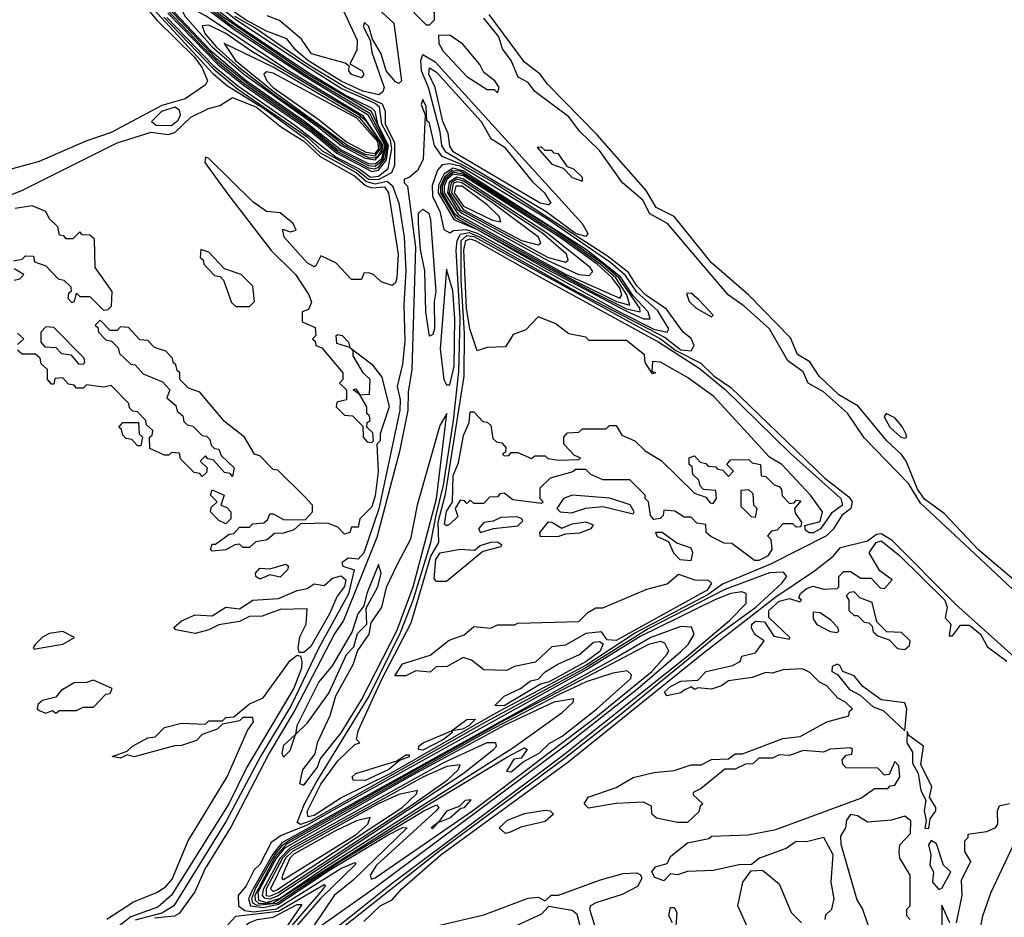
# Model space of a CAD drawing. Extents: x 2737310 to 2869991, y 870230 to 1012730.
# Tile 319 of 479: x 2790958 to 2793858, y 964621 to 967265. Entities that reach past the tile are written whole.
import ezdxf

# ---------------------------------------------------------------- set-up
doc = ezdxf.new("R2010")
doc.units = 0

msp = doc.modelspace()

# ---------------------------------------------------------------- linework, layer by layer
at = {"layer": '0CON02XD'}
for points in [[(2792004.1, 966825.9), (2792015, 966830.6), (2792034, 966856), (2792041.2, 966895), (2791994.3, 966994.3), (2791804.8, 967105), (2791554.5, 967274.5), (2791449.9, 967359.9), (2791205, 967590), (2791197.5, 967585), (2791203.8, 967565), (2791265, 967459.7), (2791393.5, 967293.5), (2791495.8, 967185.8), (2791540.7, 967140.7), (2791618.6, 967078.6), (2791815, 966941.7), (2791895, 966875.8), (2791985, 966829), (2792004.1, 966825.9)], [(2792005, 966833.7), (2792027.5, 966852.5), (2792037.8, 966895), (2791988.7, 966988.7), (2791801.2, 967101.2), (2791573.5, 967253.5), (2791450.7, 967350.7), (2791324.2, 967465), (2791265, 967508), (2791255, 967512.5), (2791252.9, 967505), (2791272.7, 967465), (2791395, 967300), (2791533.7, 967153.7), (2791631.9, 967075), (2791815, 966947.8), (2791895, 966882.3), (2791985, 966835.8), (2792005, 966833.7)], [(2792005, 966840.5), (2792025, 966856.8), (2792034.4, 966895), (2791984.1, 966984.1), (2791797.4, 967097.4), (2791593, 967233), (2791365, 967407.1), (2791314.1, 967435.9), (2791345, 967378.1), (2791415.2, 967285), (2791519.5, 967175), (2791625, 967086.5), (2791796.5, 966966.5), (2791905, 966882.1), (2791985, 966841.8), (2792005, 966840.5)], [(2791257.8, 967387.8), (2791362.9, 967262.9), (2791472.5, 967155), (2791495, 967123.8), (2791511.2, 967085), (2791505, 967073.8), (2791445, 967032), (2791377.1, 967012.9), (2791227.1, 966932.9), (2791152.7, 966907.3), (2791015, 966847.5), (2790885, 966812.5)], [(2791991.5, 966801.5), (2792015, 966803.8), (2792043.3, 966826.7), (2792054.4, 966885), (2792050.4, 966910.4), (2792025, 966957.1), (2792017.8, 967007.8), (2792005, 967018.8), (2791905, 967063), (2791805.3, 967125), (2791594.8, 967265), (2791459.1, 967375)], [(2791882.5, 967355), (2791951.4, 967205), (2791950.8, 967175), (2791930, 967135), (2791966.7, 967115), (2791971.2, 967105), (2791965, 967094)], [(2792165, 967250), (2792180, 967265), (2792180, 967285), (2792165, 967310), (2792115, 967360), (2792091.7, 967358.3), (2792091.7, 967321.7), (2792118.3, 967298.3), (2792120, 967285), (2792155, 967250), (2792165, 967250)], [(2792015, 967296.7), (2792060, 967255), (2792082.5, 967085), (2792075, 967077.5), (2792065, 967082.5), (2792037.5, 967115), (2792022.5, 967165), (2791997.5, 967207.5), (2791986.2, 967245), (2791973, 967257), (2791970, 967245), (2791990, 967205), (2791995, 967170), (2792031.2, 967065), (2792027.3, 967052.7), (2792015.7, 967044.3), (2791968.8, 967055), (2791905, 967084.6), (2791806.9, 967145), (2791771.4, 967175), (2791745, 967208.8), (2791685, 967231.8), (2791623.5, 967265), (2791545, 967319.7)], [(2791339.6, 967309.6), (2791527.1, 967107.1), (2791570, 967070), (2791676.5, 967005), (2791795, 966918.6), (2791843.1, 966873.1), (2791949.2, 966815), (2791979, 966789), (2792005, 966781.7), (2792039.8, 966789.8), (2792056, 966776), (2792074.4, 966725), (2792090.5, 966625), (2792095.5, 966525), (2792089.4, 966425), (2792092.1, 966317.9), (2792085, 966250), (2792069.2, 966185), (2792078.9, 966145), (2792077.8, 966115), (2792035.6, 965915.6), (2792015.3, 965824.7), (2791971.4, 965695), (2791955, 965676.2), (2791925, 965679.2), (2791906.7, 965665), (2791910, 965655), (2791943.3, 965645), (2791926, 965574), (2791838.6, 965415), (2791757.3, 965245), (2791667.5, 965095), (2791566, 964904), (2791412, 964655), (2791376.7, 964633.3), (2791297.8, 964612.2)], [(2792005, 966852.8), (2792025, 966872.8), (2792028.1, 966895), (2791970.8, 966980.8), (2791752.5, 967112.5), (2791505, 967276.8), (2791455, 967304.2), (2791430, 967305), (2791445.6, 967275), (2791525, 967185.3), (2791618.6, 967105), (2791838.5, 966948.5), (2791905, 966894.5), (2791975, 966856.9), (2792005, 966852.8)], [(2791995, 966817.6), (2792015, 966822), (2792037.8, 966852.2), (2792044.6, 966895), (2792013.8, 966955), (2792004.8, 966994.8), (2791995, 967004.7), (2791915, 967044), (2791814.9, 967104.9), (2791595, 967251.3), (2791513.8, 967313.8)], [(2791382.3, 967272.3), (2791529.5, 967119.5), (2791600.7, 967060.7), (2791805, 966919.8), (2791848.6, 966878.6), (2791955, 966820.2), (2791985, 966795.2), (2792015, 966794.2)], [(2791391.6, 967271.6), (2791529.3, 967129.3), (2791600.5, 967070.5), (2791768.8, 966955), (2791889.9, 966859.9), (2791960, 966825), (2791991.5, 966801.5)], [(2791394.5, 967284.5), (2791542.5, 967132.5), (2791620.6, 967070.6), (2791815, 966935.5), (2791891.7, 966871.7), (2791995, 966817.6)], [(2792015, 966794.2), (2792054.3, 966815), (2792063.1, 966836.9), (2792062.6, 966902.6), (2792035, 966956.7), (2792035.7, 966995), (2792026, 967016), (2791917.5, 967065), (2791805, 967133.9), (2791651, 967241), (2791591.9, 967275)], [(2791965, 967094), (2791935, 967103.3), (2791927.5, 967115), (2791928.3, 967128.3), (2791917, 967137), (2791817.5, 967165), (2791788, 967208), (2791722.7, 967262.7), (2791686.4, 967276.4)], [(2794179.1, 965309.1), (2793756, 965706), (2793611.1, 965841.1), (2793575, 965898.8), (2793445, 966033.3), (2793395.7, 966105.7), (2793325, 966168.8), (2793280, 966195), (2793265, 966227.5), (2793220.3, 966260.3), (2793166, 966355), (2793091.3, 966421.3), (2793044.4, 966454.4), (2792866.2, 966665), (2792813.5, 966693.5), (2792793.4, 966733.4), (2792733.3, 966785), (2792665, 966880), (2792606.8, 966936.8), (2792575, 966979.2), (2792475, 967053.8), (2792455, 967080), (2792425.9, 967095.9), (2792405.8, 967145), (2792379.7, 967179.7), (2792369.1, 967215), (2792325, 967270)], [(2793885.6, 965615.6), (2793782.7, 965702.7), (2793680.5, 965810.5), (2793622.8, 965852.8), (2793602.3, 965882.3), (2793568.6, 965965), (2793555, 965984), (2793512, 966025), (2793426.9, 966126.9), (2793370.5, 966160.5), (2793312, 966215), (2793285, 966257.5), (2793248.8, 966278.8), (2793228.3, 966328.3), (2793105, 966454), (2792995, 966549.2), (2792885.4, 966685.4), (2792832.1, 966712.1), (2792802.4, 966762.4), (2792657.4, 966927.4), (2792512.5, 967075), (2792491.2, 967105), (2792445, 967140), (2792340.7, 967280.7)], [(2792005, 966858.6), (2792015, 966864.8), (2792025.1, 966885), (2792021.2, 966905), (2791979.2, 966965), (2791956.5, 966985), (2791641.9, 967171.9), (2791565, 967224.5), (2791515, 967249.2), (2791495, 967247.5), (2791502.9, 967225), (2791536.9, 967185), (2791603.8, 967125), (2791707.7, 967045), (2791848.1, 966948.1), (2791915, 966894.2), (2791985, 966859.1), (2792005, 966858.6)], [(2792365, 967050), (2792370, 967065), (2792357.5, 967085), (2792325, 967110), (2792313, 967133), (2792263, 967193), (2792225, 967220), (2792191.7, 967218.3), (2792192.5, 967195), (2792205, 967172.5), (2792275, 967097.5), (2792335, 967060), (2792355, 967060), (2792365, 967050)], [(2792005, 966864.3), (2792020.6, 966885), (2792017.3, 966905), (2791961.1, 966975), (2791705, 967125.3), (2791560, 967195), (2791593.8, 967145), (2791704.2, 967055), (2791924.7, 966895), (2791975, 966869), (2792005, 966864.3)], [(2792625, 966626.7), (2792595, 966635.4), (2792508.8, 966698.8), (2792212.5, 966875), (2792200.9, 966895), (2792196.4, 966935), (2792161.8, 967065), (2792140.9, 967115), (2792139.2, 967145), (2792145, 967162.5), (2792181.4, 967141.4), (2792614.2, 966665), (2792631.2, 966635), (2792625, 966626.7)], [(2792515, 966720), (2792491.2, 966725), (2792235, 966876.2), (2792225, 966892.5), (2792219.7, 966929.7), (2792204.4, 966965), (2792181.9, 967065), (2792162.5, 967105), (2792165, 967123.3), (2792185, 967110.8), (2792316.9, 966965), (2792345.6, 966915.6), (2792385, 966890.6), (2792467.9, 966787.9), (2792504, 966755), (2792522.5, 966725), (2792515, 966720)], [(2792005, 966871.2), (2792016, 966885), (2792012.3, 966905), (2791950.9, 966975), (2791705, 967107.8), (2791685, 967111.2), (2791676.7, 967105), (2791685.6, 967085), (2791704.7, 967065), (2791840.1, 966970.1), (2791920.9, 966905), (2791977.5, 966875), (2792005, 966871.2)], [(2790825, 966706), (2790966.8, 966763.2), (2791245, 966902.5), (2791345, 966933.8), (2791395, 966926.9), (2791415, 966932.9), (2791462.1, 966977.9), (2791514, 967004), (2791547.8, 967012.2), (2791585, 967035.8), (2791655, 967007.6), (2791728.6, 966948.6), (2791795, 966907.6), (2791842.5, 966862.5), (2791944.4, 966805), (2791976.7, 966776.7), (2791995, 966770.4), (2792032.7, 966772.7), (2792044.5, 966755), (2792072.9, 966575), (2792068.8, 966505), (2792065, 966490), (2792055, 966482.5), (2792023, 966493), (2792000, 966515), (2791985, 966520), (2791971.7, 966518.3), (2791965, 966500), (2791935, 966500), (2791888.8, 966548.8), (2791845, 966570), (2791830, 966540), (2791825, 966537.5), (2791805, 966548.8), (2791736.7, 966625), (2791731.7, 966648.3), (2791755, 966640), (2791772.5, 966645), (2791763.3, 966665), (2791725, 966696.7), (2791685, 966700), (2791645, 966728.8), (2791515, 966856.7), (2791505, 966860), (2791503.3, 966845), (2791571.2, 966751.2), (2791698.8, 966585), (2791770, 966515), (2791810, 966455), (2791817, 966433), (2791808.3, 966411.7), (2791790, 966405), (2791790, 966375), (2791828.3, 966358.3), (2791830, 966335), (2791820, 966325), (2791828.3, 966318.3), (2791830, 966305), (2791848.3, 966298.3), (2791910, 966225), (2791910, 966205), (2791900, 966195), (2791920, 966175), (2791920, 966145), (2791891.7, 966138.3), (2791890, 966125), (2791915, 966100), (2791938.3, 966098.3), (2791968.3, 966068.3), (2791970, 966035), (2791981.7, 966021.7), (2791995, 966020), (2792000, 966025), (2791998.3, 966048.3), (2791980, 966065), (2791981.7, 966078.3), (2791990, 966085), (2791988.3, 966098.3), (2791980, 966105), (2791980, 966125), (2791960, 966160), (2791940, 966175), (2791948.3, 966178.3), (2791960, 966160), (2791988.3, 966161.7), (2791990, 966205), (2791970, 966225), (2791940, 966275), (2791940, 966290), (2791930, 966300), (2791891.7, 966311.7), (2791890, 966335), (2791895, 966337.5), (2791907.5, 966335), (2791926.7, 966315), (2791930, 966300), (2791995, 966250), (2792025, 966212.5), (2792046.2, 966125), (2792020, 966045), (2792020, 966025), (2792010, 966015), (2792013.8, 965933.8), (2792005, 965862.5), (2791995, 965830), (2791960, 965795), (2791955, 965770), (2791935, 965770), (2791930, 965755), (2791915, 965750), (2791895, 965770), (2791865, 965782.5), (2791785, 965780), (2791765, 965762.5), (2791735, 965752.5), (2791708.3, 965751.7), (2791687, 965733), (2791653, 965727), (2791635, 965710), (2791615, 965710), (2791605, 965720), (2791591.7, 965718.3), (2791565, 965703.3), (2791525, 965700)], [(2791913.6, 964595), (2792191.2, 964815), (2792561.6, 965088.4), (2792729.3, 965220.7), (2793015, 965453.8), (2793125.6, 965535), (2793202.5, 965605), (2793217.5, 965625), (2793207.5, 965637.5), (2793165.8, 965635.8), (2793035, 965587.1), (2792809.2, 965470.8), (2792625, 965355.9), (2792320.8, 965190.8), (2791815.4, 964905), (2791784.6, 964894.6), (2791775, 964900), (2791796.4, 964955), (2791831.6, 965018.4), (2791987.1, 965272.9), (2792079.9, 965460.1), (2792116.8, 965555), (2792169.2, 965725), (2792184.3, 965805.7), (2792205.7, 965894.3), (2792235.8, 966084.2), (2792251.5, 966228.5), (2792254.7, 966385), (2792243.1, 966585), (2792245.9, 966615), (2792256.2, 966633.8), (2792281.9, 966638.1), (2792313.3, 966625), (2792582.7, 966472.7), (2792858.9, 966328.9), (2792905, 966293.1), (2792935, 966290), (2792944.2, 966305), (2792935.8, 966325.8), (2792912, 966345), (2792862.3, 966412.3), (2792800.6, 966455), (2792775, 966481.4), (2792750.5, 966520.5), (2792689, 966569), (2792348.3, 966788.3), (2792258.9, 966838.9), (2792202.6, 966862.6), (2792179.2, 966895), (2792165, 966960), (2792157.5, 966967.5), (2792155, 967010), (2792145, 967030), (2792140, 967015), (2792152.5, 966985), (2792146.4, 966853.6), (2792129.3, 966820.7), (2792105, 966800), (2792090, 966795), (2792090, 966785), (2792100, 966775), (2792123.3, 966595), (2792112.9, 966235), (2792101.7, 966168.3), (2792100.6, 966115), (2792076.8, 965993.2), (2792009.8, 965740.2), (2791911.4, 965495), (2791885, 965456.2), (2791768.5, 965231.5), (2791692.5, 965105), (2791581.3, 964888.7), (2791504.2, 964765), (2791474.2, 964695.8), (2791427.8, 964632.2), (2791414.1, 964624.1), (2791355, 964618.7)], [(2791405, 966953.1), (2791425, 966969.2), (2791431.9, 966985), (2791428.9, 966998.9), (2791415, 967007.9), (2791375.8, 966995), (2791346.7, 966965), (2791360, 966955), (2791405, 966953.1)], [(2792615, 966790), (2792615, 966800), (2792590, 966825), (2792571.7, 966831.7), (2792545, 966870), (2792531.7, 966871.7), (2792525, 966880), (2792505, 966880), (2792495, 966890), (2792481.7, 966888.3), (2792525, 966840), (2792558.3, 966828.3), (2792585, 966800), (2792615, 966790)], [(2792865, 966344.4), (2792869.2, 966355), (2792837.6, 966407.6), (2792775, 966462.2), (2792741.7, 966511.7), (2792699, 966549), (2792509.4, 966679.4), (2792255, 966834.1), (2792225, 966841), (2792202.1, 966837.9), (2792188.5, 966821.5), (2792173.1, 966776.9), (2792173.3, 966745), (2792195, 966700), (2792207, 966647), (2792225, 966637.5), (2792235.7, 966644.3), (2792272.8, 966647.2), (2792305, 966636), (2792724.7, 966404.7), (2792825, 966353.5), (2792865, 966344.4)], [(2792815, 966384.3), (2792809.2, 966405), (2792765, 966451.4), (2792727.7, 966507.7), (2792627.1, 966587.1), (2792265, 966818.8), (2792235, 966827.6), (2792208.4, 966811.6), (2792191.8, 966778.2), (2792190.3, 966755), (2792236.8, 966676.8), (2792305, 966646.8), (2792509.9, 966529.9), (2792745, 966406.3), (2792795, 966384.3), (2792815, 966384.3)], [(2792785, 966404.4), (2792784.4, 966415), (2792722.2, 966505), (2792675.6, 966545.6), (2792535.1, 966645.1), (2792255, 966818.8), (2792230.2, 966819.8), (2792208.6, 966801.4), (2792197, 966775), (2792196.8, 966755), (2792241.9, 966681.9), (2792645, 966463.5), (2792745, 966413.7), (2792785, 966404.4)], [(2792755, 966424.5), (2792745.7, 966455), (2792713.3, 966505), (2792667.8, 966545), (2792545, 966632.6), (2792265, 966809.4), (2792235, 966815.7), (2792212.4, 966797.6), (2792202.4, 966775), (2792202.4, 966755), (2792236.2, 966696.2), (2792252.1, 966682.1), (2792595, 966494.6), (2792715.6, 966435), (2792755, 966424.5)], [(2792725, 966444.6), (2792731.1, 966455), (2792725, 966474), (2792702.8, 966505), (2792658.3, 966545), (2792547.7, 966625), (2792265, 966804.9), (2792235, 966810), (2792216, 966794), (2792207.6, 966775), (2792207.6, 966755), (2792250, 966690), (2792567.2, 966515), (2792725, 966444.6)], [(2792635, 966512), (2792646.1, 966523.9), (2792637.5, 966535), (2792512.8, 966635), (2792265, 966795.1), (2792245, 966800.9), (2792223.2, 966786.8), (2792217.5, 966755), (2792245, 966708.4), (2792260, 966695), (2792515, 966554.8), (2792605, 966514.7), (2792635, 966512)], [(2792565, 966551.2), (2792573, 966557), (2792568, 966575), (2792498.8, 966635), (2792265, 966789.1), (2792245, 966795.1), (2792228.8, 966785), (2792222.8, 966755), (2792255, 966704.8), (2792514.4, 966565), (2792565, 966551.2)], [(2792485, 966602), (2792493, 966607), (2792486, 966625), (2792351.5, 966725), (2792259.6, 966785), (2792245, 966787.8), (2792235, 966782.2), (2792229.3, 966755), (2792265, 966705.2), (2792436, 966615), (2792485, 966602)], [(2792375, 966670), (2792370, 966685), (2792335, 966720), (2792260.6, 966775), (2792242.1, 966775), (2792238, 966755), (2792265, 966715.5), (2792350, 966675), (2792375, 966670)], [(2790940, 966555), (2790965, 966560), (2790975, 966570), (2790998.3, 966568.3), (2791001.7, 966551.7), (2791035, 966540), (2791071.7, 966501.7), (2791088.3, 966498.3), (2791108.3, 966478.3), (2791110, 966465), (2791101.7, 966458.3), (2791100, 966445), (2791111.7, 966431.7), (2791120, 966435), (2791125, 966460), (2791135, 966450), (2791165, 966450), (2791205, 966410), (2791218.3, 966411.7), (2791228.3, 966421.7), (2791230, 966465), (2791180, 966535), (2791178.3, 966618.3), (2791165, 966630), (2791141.7, 966631.7), (2791135, 966640), (2791115, 966620), (2791095, 966620), (2791088.3, 966628.3), (2791075, 966630), (2791070, 966655), (2791045, 966680), (2791035, 966700), (2790995, 966716.7), (2790945, 966708.8)], [(2792165, 966332.5), (2792154, 966405), (2792151.2, 966525), (2792138.3, 966588.3), (2792132.5, 966665), (2792132.5, 966695), (2792145, 966706.7), (2792163.3, 966695), (2792167.5, 966675), (2792184, 966465), (2792178.6, 966435), (2792179.2, 966355), (2792175, 966337.5), (2792165, 966332.5)], [(2791807.5, 964917.5), (2791805, 964932.5), (2791845, 965012.9), (2791895, 965082), (2791945, 965130), (2791960, 965135), (2791950, 965145), (2791955, 965170), (2792025, 965322.5), (2792111.1, 965488.9), (2792168.5, 965685), (2792192, 965725), (2792190.6, 965785), (2792212.1, 965867.9), (2792266.5, 966215), (2792268.3, 966341.7), (2792258.1, 966498.1), (2792258.2, 966615), (2792275, 966629.8), (2792295, 966626.7), (2792845.2, 966325.2), (2792890.6, 966290.6), (2792963.4, 966253.4), (2793002.7, 966215), (2793051.9, 966181.9), (2793329.2, 965915), (2793399.6, 965859.6), (2793409.2, 965845), (2793406, 965825), (2793378.8, 965805), (2793354.4, 965765.6), (2793334, 965745), (2793168.9, 965661.1), (2793027.8, 965602.2), (2792985, 965571.8), (2792771, 965459), (2792628, 965365), (2792358.5, 965221.5), (2792050.5, 965045), (2791906.3, 964973.7), (2791825, 964921.3), (2791807.5, 964917.5)], [(2793283.3, 965753.3), (2793271.7, 965761.7), (2793270, 965775), (2793315, 965787.5), (2793322.5, 965815), (2793286.7, 965865), (2793202, 965955), (2793166.1, 965976.1), (2793002, 966155), (2792925, 966210.8), (2792845, 966256.2), (2792821.7, 966258.3), (2792820, 966230), (2792830, 966225), (2792821.7, 966221.7), (2792800, 966255), (2792798.3, 966278.3), (2792745, 966320), (2792635, 966320), (2792625, 966330), (2792575, 966340), (2792535, 966370), (2792485, 966390), (2792448.3, 966351.7), (2792411.7, 966338.3), (2792388.3, 966301.7), (2792335, 966300), (2792305, 966290), (2792283.5, 966355), (2792274.1, 966415), (2792266.1, 966586.1), (2792272.1, 966615), (2792285, 966619.4), (2792298.9, 966615), (2792494.2, 966505), (2792840, 966315), (2792958.5, 966238.5), (2793035.7, 966175.7), (2793227.7, 965987.7), (2793375.7, 965855), (2793380.8, 965835), (2793348.8, 965811.2), (2793316.2, 965765), (2793295, 965754), (2793283.3, 965753.3)], [(2791635, 966420), (2791650, 966435), (2791645, 966480), (2791610, 966515), (2791561.7, 966531.7), (2791515, 966580), (2791491.7, 966588.3), (2791490, 966565), (2791498.3, 966558.3), (2791500, 966545), (2791531.7, 966511.7), (2791548.3, 966508.3), (2791558.3, 966498.3), (2791581.7, 966431.7), (2791595, 966420), (2791635, 966420)], [(2790941.7, 966498.3), (2790958.3, 966501.7), (2790970, 966515), (2790941.7, 966531.7)], [(2792225, 966190), (2792237.3, 966245), (2792239.4, 966385), (2792233.6, 966466.4), (2792215, 966530), (2792195.9, 966295.9), (2792207.5, 966205), (2792215, 966190), (2792225, 966190)], [(2792995, 966390), (2793000, 966395), (2792959.3, 966439.3), (2792935, 966460), (2792921.7, 966458.3), (2792930, 966435), (2792950, 966415), (2792995, 966390)], [(2791525, 965700), (2791520, 965705), (2791525, 965720), (2791535, 965720), (2791575, 965750), (2791588.3, 965751.7), (2791605, 965770), (2791635, 965770), (2791645, 965780), (2791677, 965783), (2791688.3, 965791.7), (2791695, 965810), (2791705, 965810), (2791735, 965792.5), (2791798.3, 965791.7), (2791820, 965815), (2791820, 965835), (2791798.3, 965858.3), (2791718.3, 965938.3), (2791705, 965940), (2791665, 965980), (2791650, 965985), (2791620, 966035), (2791561.7, 966081.7), (2791488.3, 966168.3), (2791455, 966180), (2791430, 966205), (2791430, 966225), (2791421.7, 966231.7), (2791418.3, 966248.3), (2791410, 966255), (2791408.3, 966268.3), (2791388.3, 966288.3), (2791355, 966300), (2791335, 966320), (2791311.7, 966321.7), (2791278.3, 966358.3), (2791255, 966360), (2791245, 966350), (2791225, 966350), (2791195, 966380), (2791180, 966365), (2791188.3, 966358.3), (2791190, 966345), (2791211.7, 966321.7), (2791228.3, 966318.3), (2791248.3, 966298.3), (2791251.7, 966281.7), (2791285, 966250), (2791298.3, 966248.3), (2791321.7, 966221.7), (2791378.3, 966198.3), (2791400, 966175), (2791391.7, 966151.7), (2791418.3, 966128.3), (2791421.7, 966111.7), (2791438.3, 966098.3), (2791441.7, 966081.7), (2791451.7, 966071.7), (2791468.3, 966068.3), (2791495, 966040), (2791508.3, 966038.3), (2791518.3, 966028.3), (2791521.7, 966011.7), (2791531.7, 966001.7), (2791545, 966000), (2791551.7, 965981.7), (2791590, 965945), (2791585, 965920), (2791578.3, 965928.3), (2791561.7, 965931.7), (2791528.3, 965968.3), (2791511.7, 965971.7), (2791505, 965980), (2791490, 965965), (2791510, 965945), (2791508.3, 965931.7), (2791495, 965920), (2791488.3, 965928.3), (2791471.7, 965931.7), (2791431.7, 965971.7), (2791428.3, 965988.3), (2791405, 965990), (2791397.5, 965982.5), (2791385, 965982.5), (2791341.7, 966001.7), (2791340, 966035), (2791348.3, 966041.7), (2791350, 966055), (2791331.7, 966071.7), (2791330, 966085), (2791305, 966110), (2791291.7, 966111.7), (2791281.7, 966121.7), (2791280, 966135), (2791227.5, 966187.5), (2791205, 966182.5), (2791155, 966190), (2791145, 966180), (2791125, 966180), (2791118.3, 966188.3), (2791101.7, 966191.7), (2791085, 966210), (2791061.7, 966208.3), (2791058.3, 966191.7), (2791051.7, 966191.7), (2791040, 966205), (2791040, 966235), (2791021.7, 966251.7), (2791018.3, 966268.3), (2791005, 966280), (2790965, 966280), (2790951.7, 966291.7)], [(2790951.7, 966308.3), (2790970, 966325), (2790951.7, 966341.7)], [(2791145, 966250), (2791150, 966255), (2791148.3, 966268.3), (2791058.3, 966358.3), (2791035, 966360), (2791020, 966345), (2791020, 966315), (2791031.7, 966301.7), (2791065, 966300), (2791081.7, 966281.7), (2791108.3, 966278.3), (2791131.7, 966251.7), (2791145, 966250)], [(2791795, 965010), (2791835, 965063.3), (2791843.3, 965086.7), (2791905, 965164.2), (2791965, 965261.4), (2792068.7, 965465), (2792117.2, 965595), (2792185, 965853.3), (2792216.2, 966105), (2792195, 966070), (2792128.6, 965835), (2792108.6, 965735), (2792069.7, 965660.3), (2792037.7, 965592.3), (2792023.8, 965535), (2791991.7, 965488.3), (2791986.2, 965455), (2791953, 965407), (2791938.8, 965365), (2791888, 965272), (2791871.2, 965215), (2791834, 965135), (2791827, 965103), (2791791.2, 965055), (2791782.5, 965015), (2791795, 965010)], [(2793122, 965672), (2793055, 965722.5), (2793033, 965723), (2792993, 965743), (2792980, 965755), (2792978.3, 965778.3), (2792951.7, 965781.7), (2792935, 965800), (2792915, 965800), (2792887, 965817), (2792855, 965820), (2792852.5, 965805), (2792843.9, 965796.1), (2792825, 965792.9), (2792816, 965805), (2792810, 965845), (2792800, 965855), (2792800, 965865), (2792755, 965910), (2792675, 965910), (2792640, 965925), (2792625, 965940), (2792595, 965940), (2792587, 965933), (2792520, 965915), (2792490, 965885), (2792490, 965855), (2792500, 965845), (2792495, 965840), (2792410.7, 965850.7), (2792385, 965870), (2792371.7, 965868.3), (2792365, 965860), (2792341.7, 965858.3), (2792325, 965840), (2792295, 965840), (2792285, 965850), (2792275, 965840), (2792268.3, 965848.3), (2792255, 965850), (2792240, 965825), (2792248.3, 965801.7), (2792225, 965778.8), (2792215, 965773.8), (2792209.3, 965779.3), (2792215, 965816.7), (2792232.5, 965845), (2792235, 965922.5), (2792250, 965960), (2792265, 966040), (2792281.7, 966078.3), (2792285, 966110), (2792295, 966110), (2792321.7, 966081.7), (2792335, 966080), (2792345, 966070), (2792351.7, 966031.7), (2792361.7, 966021.7), (2792378.3, 966018.3), (2792390, 966005), (2792388.3, 965991.7), (2792380, 965985), (2792385, 965980), (2792398.3, 965981.7), (2792405, 965990), (2792425, 965990), (2792465, 965972.5), (2792475, 965980), (2792505, 965980), (2792513, 965973), (2792545, 965967.5), (2792605, 965970), (2792610, 965975), (2792591.7, 965981.7), (2792560, 966015), (2792560, 966035), (2792571.7, 966048.3), (2792605, 966050), (2792615, 966060), (2792685, 966060), (2792695, 966070), (2792715, 966070), (2792731.7, 966041.7), (2792770, 966025), (2792800, 965995), (2792846.7, 965966.7), (2792945, 965870), (2792978.3, 965858.3), (2792991.7, 965841.7), (2793000, 965840), (2793010, 965855), (2793008.3, 965878.3), (2792971.7, 965881.7), (2792961.7, 965891.7), (2792958.3, 965908.3), (2792940, 965925), (2792938.3, 965948.3), (2792930, 965955), (2792930, 965975), (2792945, 965980), (2792961.7, 965961.7), (2792978.3, 965958.3), (2792985, 965950), (2793008.3, 965948.3), (2793011.7, 965941.7), (2793028.3, 965938.3), (2793045, 965920), (2793060, 965935), (2793040, 965955), (2793051.7, 965968.3), (2793105, 965970), (2793115, 965960), (2793140, 965955), (2793141.7, 965921.7), (2793155, 965920), (2793180, 965895), (2793195, 965890), (2793201.7, 965881.7), (2793203, 965863), (2793225, 965840), (2793238.3, 965841.7), (2793245, 965850), (2793258.3, 965848.3), (2793240, 965825), (2793241.7, 965811.7), (2793260, 965785), (2793258.3, 965771.7), (2793245, 965770), (2793235, 965780), (2793205, 965780), (2793188.3, 965761.7), (2793171.7, 965758.3), (2793160, 965745), (2793170, 965735), (2793172.5, 965705), (2793160, 965685), (2793135, 965672.5), (2793122, 965672)], [(2793565, 966032.5), (2793570, 966035), (2793567.5, 966045), (2793556.4, 966066.4), (2793535, 966092.5), (2793510, 966105), (2793503.3, 966095), (2793520, 966065), (2793552.5, 966035), (2793565, 966032.5)], [(2791315, 966010), (2791305, 966010), (2791288.3, 966028.3), (2791271.7, 966031.7), (2791261.7, 966041.7), (2791258.3, 966058.3), (2791250, 966065), (2791261.7, 966078.3), (2791308.3, 966078.3), (2791310, 966045), (2791320, 966035), (2791315, 966010)], [(2791565, 965780), (2791545, 965790), (2791520, 965815), (2791521.7, 965828.3), (2791540, 965845), (2791520, 965865), (2791525, 965880), (2791560, 965865), (2791550, 965835), (2791568.3, 965828.3), (2791580, 965815), (2791580, 965795), (2791565, 965780)], [(2793125, 965800), (2793130, 965825), (2793120, 965835), (2793118.3, 965868.3), (2793105, 965880), (2793081.7, 965878.3), (2793081.7, 965831.7), (2793111.7, 965801.7), (2793125, 965800)], [(2792765, 965810), (2792767.5, 965815), (2792755.7, 965835.7), (2792695.6, 965855.6), (2792585, 965864.4), (2792559.2, 965855), (2792540, 965825), (2792550, 965815), (2792582.7, 965812.7), (2792625, 965826.2), (2792675, 965831.2), (2792765, 965810)], [(2792315, 965754.2), (2792353.6, 965766.4), (2792425, 965773.8), (2792439.3, 965789.3), (2792436.1, 965796.1), (2792420.7, 965800.7), (2792375, 965798.8), (2792352.3, 965787.7), (2792325, 965783.8), (2792308.8, 965765), (2792315, 965754.2)], [(2792491.7, 965741.7), (2792490, 965755), (2792515, 965785.7), (2792525.5, 965785.5), (2792555, 965767.5), (2792585, 965780), (2792625, 965786.2), (2792647, 965777), (2792640, 965765), (2792607, 965753), (2792565, 965750), (2792545, 965742.5), (2792491.7, 965741.7)], [(2792935, 965672.5), (2792940, 965695), (2792935, 965708.8), (2792893.3, 965723.3), (2792850, 965755), (2792830, 965755), (2792835, 965742.5), (2792868.3, 965728.3), (2792883.3, 965695), (2792902.5, 965675), (2792935, 965672.5)], [(2791971.7, 964608.3), (2792020, 964655), (2792055, 964672.5), (2792083.8, 964705), (2792198.6, 964805), (2792572.4, 965077.6), (2792971.2, 965398.8), (2793185, 965565.5), (2793298.3, 965641.7), (2793353.8, 965685), (2793375, 965710), (2793455, 965730), (2793480.7, 965749.3), (2793495, 965751.9), (2793523.9, 965733.9), (2793713.4, 965543.4), (2793982.3, 965302.3)], [(2792215, 965610), (2792185, 965610), (2792178.3, 965618.3), (2792183.3, 965675), (2792196.2, 965695), (2792255, 965705.8), (2792297.5, 965702.5), (2792313.9, 965716.1), (2792345, 965726.2), (2792365, 965726.7), (2792378.3, 965718.3), (2792375, 965712.5), (2792321.7, 965698.3), (2792215, 965610)], [(2793330, 964615), (2793331.7, 964628.3), (2793350, 964645), (2793356.7, 964675), (2793347.5, 964725), (2793353.3, 964805), (2793325.7, 964855.7), (2793275, 964842.9), (2793245, 964844), (2793215, 964824), (2793136.7, 964795), (2793113, 964777), (2793076, 964776), (2793001.4, 964758.6), (2792924.2, 964755.8), (2792895, 964746), (2792875, 964748.8), (2792855, 964728.8), (2792828.6, 964738.6), (2792820, 964755), (2792830.3, 964769.7), (2792865, 964780), (2792875, 964800), (2792925, 964840), (2792987, 964853), (2792995, 964860), (2793103.6, 964863.6), (2793185, 964880), (2793435, 964972.5), (2793475, 965000), (2793515, 965000), (2793521.7, 965008.3), (2793535, 965010), (2793550, 965035), (2793547, 965067), (2793535, 965080), (2793518.3, 965041.7), (2793505, 965040), (2793485, 965060), (2793391.7, 965061.7), (2793381.7, 965071.7), (2793380, 965085), (2793391.7, 965098.3), (2793408.3, 965101.7), (2793410, 965115), (2793405, 965120), (2793345, 965116.7), (2793325, 965107.5), (2793265, 965112.5), (2793225, 965097.5), (2793195, 965100), (2793175, 965090), (2793135, 965090), (2793117, 965073), (2793095, 965072.5), (2793065, 965057.5), (2793035, 965057.5), (2792965, 965000), (2792941.7, 964988.3), (2792941.7, 964981.7), (2792970, 964955), (2792961.7, 964948.3), (2792958.3, 964931.7), (2792925, 964900), (2792895, 964900), (2792833, 964913), (2792820, 964925), (2792818.3, 964948.3), (2792795, 964960), (2792715, 964956.7), (2792633, 964943), (2792620, 964955), (2792632.5, 964975), (2792715, 965003.3), (2792765, 965032.5), (2792825, 965047.5), (2792885, 965053.8), (2792935, 965070), (2792965, 965070), (2792995, 965086.2), (2793045, 965087.5), (2793065, 965102.5), (2793087, 965103), (2793205, 965147.5), (2793256.4, 965153.6), (2793335, 965196.7), (2793400, 965215), (2793401.7, 965228.3), (2793410, 965235), (2793390, 965255), (2793367, 965267), (2793335, 965302.5), (2793313.6, 965313.6), (2793285, 965342.5), (2793263, 965353), (2793205, 965350), (2793175, 965340), (2793155, 965342.5), (2793115, 965327.5), (2793045, 965317.5), (2793025, 965303.3), (2792995, 965293.3), (2792955, 965297.5), (2792945, 965292.5), (2792935, 965300), (2792915, 965290), (2792905, 965282.5), (2792863.6, 965273.6), (2792856.7, 965285), (2792875, 965301.2), (2792905, 965316.7), (2792955, 965320), (2792980, 965345), (2793057, 965363), (2793080, 965375), (2793085, 965390), (2793125, 965400), (2793150, 965435), (2793123.6, 965453.6), (2793113, 965473), (2793113.8, 965485), (2793125, 965493.8), (2793151.2, 965491.2), (2793179.3, 965449.3), (2793225, 965440), (2793226.2, 965445), (2793163.8, 965503.8), (2793164.4, 965525), (2793195, 965551.9), (2793225, 965560), (2793255, 965550), (2793260, 965555), (2793252.5, 965562.5), (2793257.5, 965575), (2793275, 965590), (2793295, 965596.7), (2793325, 965587.5), (2793365, 965590), (2793370, 965595), (2793370, 965625), (2793385, 965640), (2793405, 965640), (2793435, 965620), (2793465, 965620), (2793491.7, 965591.7), (2793505, 965590), (2793527.5, 965615), (2793491.2, 965641.2), (2793460, 965695), (2793480, 965725), (2793495, 965730.5), (2793548.3, 965688.3), (2793682.1, 965555), (2793689.1, 965535), (2793683.6, 965503.6), (2793700, 965485), (2793695, 965450), (2793705, 965450), (2793728.8, 965481.2), (2793755, 965481.5), (2793787.5, 965455), (2793808, 965418), (2793865.4, 965375.4)], [(2791665, 965616.7), (2791653.3, 965625), (2791652.5, 965635), (2791665, 965650), (2791695, 965647.5), (2791741.7, 965661.7), (2791750, 965655), (2791746.7, 965645), (2791725, 965622.9), (2791695, 965630), (2791665, 965616.7)], [(2791735, 965092.5), (2791755, 965112.5), (2791770, 965160), (2791805.8, 965194.2), (2791868.3, 965281.7), (2791920, 965395), (2791941.7, 965418.3), (2791953, 965457), (2791980, 965485), (2791978.3, 965531.7), (2792012.5, 965595), (2792022.5, 965635), (2792015, 965660), (2791980, 965575), (2791971.7, 965538.3), (2791953.8, 965515), (2791937, 965463), (2791878.3, 965361.7), (2791838.8, 965315), (2791773.8, 965185), (2791770, 965160), (2791735, 965127.5), (2791730, 965105), (2791735, 965092.5)], [(2791780.7, 965400.7), (2791778, 965415), (2791783.1, 965446.9), (2791802, 965485), (2791805, 965530), (2791725, 965527.5), (2791671.7, 965508.3), (2791635, 965507.5), (2791605, 965492.5), (2791545, 965482.5), (2791515, 965467.5), (2791475, 965457.5), (2791417.5, 965467.5), (2791412.5, 965475), (2791435, 965494), (2791475, 965511.9), (2791525, 965508.8), (2791565, 965534.2), (2791605, 965530), (2791644.6, 965555.4), (2791720, 965560), (2791775, 965583.8), (2791805, 965590), (2791825, 965603.8), (2791855, 965598.8), (2791879.6, 965620.4), (2791905, 965626.7), (2791918.1, 965615), (2791914.5, 965595.5), (2791892.5, 965567.5), (2791870.6, 965515), (2791815, 965418.8), (2791795, 965401.2), (2791780.7, 965400.7)], [(2792095, 965332.5), (2792062.5, 965332.5), (2792085, 965367.5), (2792167, 965393), (2792223, 965437), (2792267, 965453), (2792295, 965477.5), (2792345, 965472.5), (2792365, 965482.5), (2792415, 965482.5), (2792425, 965487.5), (2792605, 965492.5), (2792630.7, 965519.3), (2792655, 965532.5), (2792675, 965532.5), (2792805, 965587.5), (2792865, 965603.3), (2792898.3, 965631.7), (2792945.6, 965615.6), (2792985, 965614.3), (2792995.7, 965605), (2792982.5, 965585), (2792715, 965436.5), (2792688.3, 965438.3), (2792671.7, 965461.7), (2792625, 965457.5), (2792565, 965422.5), (2792525, 965417.5), (2792477, 965373), (2792415, 965360), (2792391.7, 965348.3), (2792325, 965350), (2792288.3, 965378.3), (2792263.8, 965386.2), (2792215, 965358.8), (2792185, 965360), (2792167, 965343), (2792125, 965347.5), (2792095, 965332.5)], [(2791870.9, 964575), (2792055, 964722), (2792559.9, 965100.1), (2792921.4, 965388.6), (2793048.1, 965495), (2793097.5, 965545), (2793097.5, 965575), (2793085, 965580), (2793052.5, 965575), (2793005, 965556.2), (2792785, 965448.4), (2792635.1, 965354.9), (2791882.8, 964937.2), (2791805, 964892.5), (2791727.7, 964862.3), (2791698.9, 964841.1), (2791665, 964776.7), (2791648.8, 964761.2), (2791625, 964714), (2791601.2, 964685), (2791602, 964655), (2791621.2, 964641.2), (2791647.1, 964637.1), (2791714.2, 964645.8), (2791903.8, 964765), (2791945, 964782.5), (2791947.7, 964777.7), (2791844, 964676), (2791695, 964504.4)], [(2793565, 965410), (2793578.3, 965421.7), (2793580, 965435), (2793555, 965460), (2793511.7, 965461.7), (2793481.7, 965491.7), (2793468.3, 965548.3), (2793431.7, 965561.7), (2793415, 965580), (2793401.7, 965578.3), (2793391.7, 965568.3), (2793400, 965555), (2793400, 965525), (2793415, 965510), (2793425, 965510), (2793445, 965490), (2793458.3, 965488.3), (2793468.3, 965478.3), (2793471.7, 965461.7), (2793485, 965450), (2793518.3, 965438.3), (2793543, 965413), (2793565, 965410)], [(2793365, 965460), (2793370, 965465), (2793367.5, 965475), (2793346.4, 965496.4), (2793315, 965517.5), (2793295, 965520), (2793295, 965500), (2793305, 965483.3), (2793345, 965463.3), (2793365, 965460)], [(2791000.7, 965410.7), (2791015, 965414), (2791085, 965426), (2791120, 965445), (2791085, 965463.3), (2791045, 965456.7), (2791025, 965446.7), (2791003.8, 965425), (2790997.5, 965415), (2791000.7, 965410.7)], [(2791825, 964582.5), (2791995, 964701.5), (2792575, 965134.7), (2792778.5, 965295), (2792905, 965403.6), (2792926.7, 965425), (2792943.8, 965455), (2792936, 965476), (2792905, 965477.8), (2792817.1, 965445), (2792720.2, 965389.8), (2791730, 964840), (2791703.2, 964806.8), (2791641.6, 964698.4), (2791631.6, 964675), (2791638.2, 964655), (2791675, 964650.4), (2791720.3, 964659.7), (2791868.5, 964758.5), (2792045, 964864.6), (2792085, 964885.4), (2792098.8, 964885), (2791939.9, 964730.1), (2791883.8, 964685), (2791825, 964597.5)], [(2791656.4, 964656.4), (2791715, 964662.4), (2791905, 964787.3), (2792148.1, 964935), (2792185, 964952), (2792192, 964945), (2792184.2, 964935), (2792008.8, 964775), (2791990, 964745), (2791993, 964733), (2792005, 964737.5), (2792295, 964937.3), (2792655, 965210.8), (2792819.4, 965345), (2792863.3, 965395), (2792870, 965405), (2792858.3, 965428.3), (2792845, 965433.3), (2792810, 965425), (2792374.2, 965195), (2791752.3, 964847.7), (2791729, 964831), (2791708.7, 964805), (2791652.8, 964707.2), (2791641.1, 964675), (2791643.8, 964663.8), (2791656.4, 964656.4)], [(2792385, 965244.1), (2792357.5, 965245), (2792385, 965272), (2792432.5, 965295), (2792462.3, 965317.7), (2792485, 965322.5), (2792505.9, 965344.1), (2792543, 965367), (2792606.7, 965395), (2792648, 965432), (2792665, 965433.8), (2792676.2, 965426.2), (2792667.5, 965405), (2792626.5, 965375), (2792517.1, 965315), (2792491.7, 965308.3), (2792385, 965244.1)], [(2791214.4, 964615.6), (2791293.5, 964666.5), (2791363.8, 964695), (2791388.5, 964711.5), (2791406.8, 964733.2), (2791454, 964846), (2791568.6, 965035), (2791628.8, 965171.2), (2791646.7, 965196.7), (2791645, 965210), (2791615, 965210), (2791605, 965200), (2791555, 965190), (2791540, 965175), (2791495, 965160), (2791478.3, 965141.7), (2791435, 965126.7), (2791413.9, 965126.1), (2791295, 965093.3), (2791275, 965100), (2791255, 965090), (2791230, 965095), (2791275, 965110), (2791290, 965125), (2791335, 965150), (2791357, 965153), (2791385, 965180), (2791435, 965192.5), (2791505, 965190), (2791515, 965200), (2791555, 965200), (2791565, 965210), (2791588.3, 965211.7), (2791635, 965250), (2791675, 965267.5), (2791755, 965378), (2791775, 965393.3), (2791785, 965390), (2791789.2, 965375), (2791787.8, 965355), (2791765, 965296), (2791627, 965063), (2791574.4, 964955), (2791405, 964686.2), (2791365, 964650.8), (2791285, 964622.5), (2791250, 964595)], [(2791662.2, 964662.2), (2791705, 964663.8), (2792165, 964955.2), (2792395, 965093.8), (2792445, 965120), (2792452.5, 965115), (2792435, 965090), (2792413, 965087), (2792391.7, 965051.7), (2792405, 965050), (2792440.7, 965079.3), (2792488, 965105), (2792517.3, 965132.7), (2792556, 965155), (2792658, 965235), (2792757.5, 965325), (2792760, 965335), (2792747, 965347), (2792705, 965340), (2792626.2, 965315), (2792542.5, 965275), (2792330.6, 965165), (2791743.9, 964836.1), (2791710.8, 964799.2), (2791650.2, 964685), (2791651.2, 964671.2), (2791662.2, 964662.2)], [(2793565, 965170), (2793570, 965235), (2793565, 965252.5), (2793495, 965262), (2793441.2, 965301.2), (2793415, 965332), (2793382.5, 965345), (2793373, 965363), (2793365, 965366.7), (2793350.5, 965359.5), (2793350, 965345), (2793366.2, 965336.2), (2793401.7, 965291.7), (2793433.3, 965275), (2793471.4, 965241.4), (2793500.3, 965230.3), (2793565, 965170)], [(2791065, 965222.5), (2791075, 965230), (2791125, 965230), (2791145, 965240), (2791175, 965240), (2791211.7, 965278.3), (2791225, 965280), (2791230, 965295), (2791175, 965320), (2791155, 965312.5), (2791118.3, 965311.7), (2791080.7, 965289.3), (2791065, 965270), (2791025, 965260), (2791011.7, 965248.3), (2791010, 965235), (2791015, 965230), (2791035, 965222.5), (2791055, 965230), (2791065, 965222.5)], [(2791685, 964664.9), (2791725, 964677.7), (2791860, 964770), (2792410.2, 965119.8), (2792555.5, 965224.5), (2792587.5, 965255), (2792590, 965265), (2792531.2, 965255), (2792385, 965186.4), (2792105.5, 965034.5), (2791738.3, 964825), (2791714.2, 964795.8), (2791659.3, 964695), (2791661.4, 964671.4), (2791685, 964664.9)], [(2792145, 965113.5), (2792132.5, 965115), (2792133.8, 965125), (2792146.7, 965135), (2792230, 965170), (2792275, 965204), (2792300, 965205), (2792280.8, 965185), (2792262.5, 965175), (2792230, 965170), (2792232.5, 965165), (2792205.8, 965145), (2792145, 965113.5)], [(2793635, 964882.5), (2793639.2, 964910.8), (2793655.5, 964934.5), (2793655.6, 964944.4), (2793637.1, 964975), (2793644, 965005), (2793611.4, 965071.4), (2793620, 965125), (2793576.7, 965156.7), (2793571.7, 965168.3), (2793570, 965135), (2793587.3, 965107.3), (2793586.7, 965075), (2793604.2, 965044.2), (2793611.5, 964995), (2793626.1, 964966.1), (2793621.1, 964935), (2793627.5, 964905), (2793623.9, 964883.9), (2793635, 964882.5)], [(2791695, 964675.9), (2791715, 964683.4), (2792264.5, 965045), (2792353.8, 965115), (2792362.5, 965125), (2792360, 965135), (2792333.3, 965135), (2792204.6, 965075), (2791755, 964825.4), (2791725.5, 964795), (2791675, 964702.7), (2791671.9, 964685), (2791678.4, 964678.4), (2791695, 964675.9)], [(2791975, 965024.5), (2791940, 965025), (2791937.5, 965035), (2791947.5, 965045), (2792068.3, 965081.7), (2792095, 965100), (2792105, 965100), (2792105, 965094), (2792076.7, 965083.3), (2792045, 965056.2), (2791975, 965024.5)], [(2791695, 964683.3), (2791721.3, 964695), (2792117.5, 964955), (2792216.7, 965025), (2792248.8, 965055), (2792255, 965070), (2792215.7, 965065.7), (2792147.1, 965035), (2791755, 964818.4), (2791732.4, 964795), (2791684.4, 964705), (2791683.9, 964685), (2791695, 964683.3)], [(2791705, 964696.9), (2791715, 964701.6), (2792084.2, 964945), (2792126.7, 964985), (2792130, 964995), (2792075, 964982.5), (2792013.3, 964955), (2791761.2, 964815), (2791741, 964795), (2791696.9, 964705), (2791705, 964696.9)], [(2792175, 964882.5), (2792190, 964900), (2792225, 964913.8), (2792257, 964943), (2792267.5, 964945), (2792287.5, 964967.5), (2792270, 964965), (2792252.5, 964947.5), (2792215, 964933.3), (2792190, 964900), (2792170, 964885), (2792175, 964882.5)], [(2793872.5, 964955), (2793842, 964948), (2793836, 964934), (2793837.5, 964895), (2793830.8, 964885), (2793805, 964872.9), (2793750, 964865), (2793750, 964855), (2793740, 964845), (2793740, 964815), (2793757.5, 964785), (2793730.7, 964729.3), (2793732, 964685), (2793716, 964605)], [(2791735, 964732.5), (2791948.6, 964865), (2791983.3, 964895), (2791990, 964915), (2791950, 964905), (2791885.8, 964875), (2791765, 964806.6), (2791753.2, 964795), (2791731.9, 964745), (2791730, 964735), (2791735, 964732.5)], [(2792388.3, 964868.3), (2792370, 964885), (2792395, 964907.5), (2792445, 964926.7), (2792505, 964936.7), (2792520, 964935), (2792530, 964925), (2792505, 964903.3), (2792433.6, 964886.4), (2792405, 964872.5), (2792388.3, 964868.3)], [(2793580, 964615), (2793570, 964625), (2793570, 964645), (2793580, 964655), (2793580, 964745), (2793550, 964795), (2793547.5, 964815), (2793550, 964835), (2793581.7, 964868.3), (2793582.5, 964905), (2793565, 964918.9), (2793525, 964907.1), (2793455, 964901.4), (2793425, 964920), (2793405, 964923.8), (2793392.5, 964907.5), (2793390, 964885), (2793375, 964860), (2793376.4, 964836.4), (2793423, 964673), (2793440, 964645), (2793457, 964597)], [(2793665, 964703.3), (2793675, 964707.5), (2793700, 964755), (2793678.8, 964775), (2793657.6, 964837.6), (2793642.3, 964847.7), (2793634, 964835), (2793641.4, 964805), (2793638, 964775), (2793648.8, 964755), (2793646.2, 964725), (2793665, 964703.3)], [(2793878.1, 963618.1), (2793855.6, 963685), (2793856.9, 963726.9), (2793840, 963785), (2793838.1, 963845), (2793817.8, 963925), (2793825, 963946.2), (2793850, 963975), (2793850, 963985), (2793810.8, 964015), (2793802.4, 964072.4), (2793780.5, 964110.5), (2793781.1, 964145), (2793755.7, 964255), (2793750, 964315), (2793754.5, 964395), (2793770, 964455), (2793768.5, 964495), (2793776.9, 964535), (2793790.8, 964565), (2793788.5, 964595), (2793794.4, 964625), (2793819.1, 964695), (2793893.6, 964853.6)], [(2792195, 964597.5), (2792325, 964628.8), (2792455, 964677.5), (2792485, 964680), (2792505, 964670), (2792523.6, 964686.4), (2792545, 964686.7), (2792668.6, 964731.4), (2792735, 964750), (2792775, 964752.5), (2792786, 964746), (2792790, 964735), (2792777.8, 964712.2), (2792731.8, 964688.2), (2792655, 964664), (2792638.8, 964655), (2792636.2, 964645), (2792670, 964535)], [(2793101.7, 964591.7), (2793072.5, 964655), (2793087.5, 964725), (2793111.7, 964758.3), (2793145, 964760), (2793195, 964720), (2793230, 964635), (2793260, 964605)], [(2791571.3, 964598.7), (2791595, 964624.2), (2791720.4, 964639.6), (2791855, 964718), (2791858.8, 964715), (2791844.2, 964695), (2791611.5, 964425)], [(2791305, 964073.3), (2791298.3, 964078.3), (2791305, 964103.3), (2791395.6, 964254.4), (2791475, 964383.3), (2791545, 964477.5), (2791600, 964535), (2791600, 964555), (2791610, 964565), (2791615, 964590), (2791632.5, 964605), (2791657.5, 964615), (2791705, 964621.9), (2791775, 964658.5), (2791788.6, 964658.6), (2791731.8, 964575), (2791490.4, 964299.6), (2791467.6, 964262.4), (2791325, 964086.2), (2791305, 964073.3)], [(2792617, 964563), (2792599.5, 964629.5), (2792585, 964640.8), (2792515, 964652.5), (2792495, 964630), (2792382, 964578)], [(2793696.7, 964605), (2793673.6, 964656.4), (2793673.8, 964585)], [(2792880, 964605), (2792870, 964625), (2792875, 964650), (2792885, 964650), (2792893.3, 964635), (2792890, 964595)]]:
    msp.add_lwpolyline(points, dxfattribs=at)

doc.saveas('drawing.dxf')
